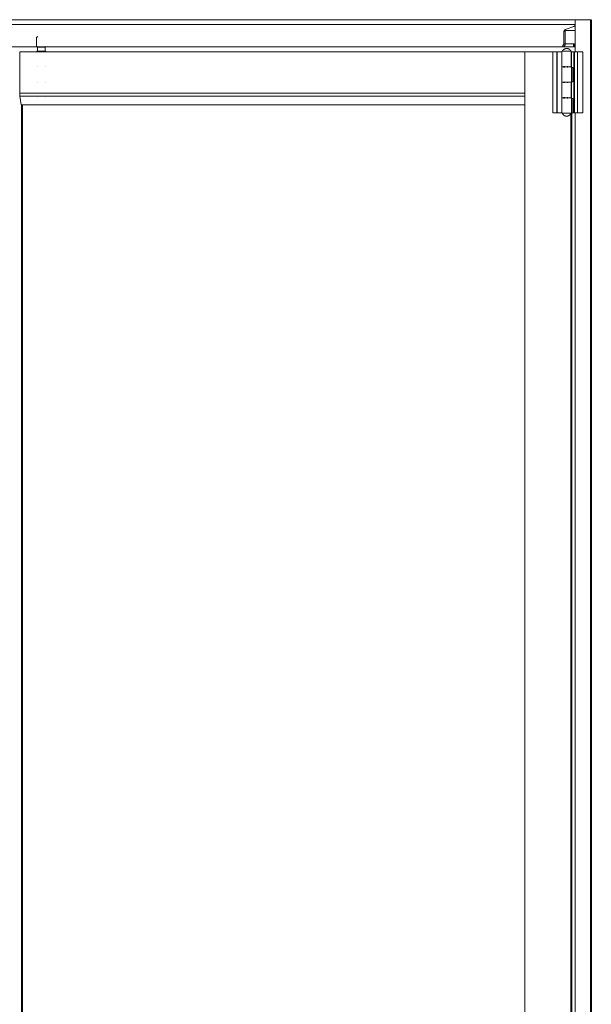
# Model space of a CAD drawing. Header units: inches. Extents: x 424 to 2043, y -237 to 445.
# Tile 928 of 965: x 994.705 to 995.628, y 223.363 to 224.95. Entities that reach past the tile are written whole.
import ezdxf

# ---------------------------------------------------------------- set-up
doc = ezdxf.new("R2010")
doc.units = ezdxf.units.IN
doc.header["$MEASUREMENT"] = 0
doc.layers.add('A-DOOR', color=31, linetype='Continuous', lineweight=9)
doc.layers.add('A-WALL', color=113, linetype='Continuous', lineweight=9)

# ---------------------------------------------------------------- blocks, each defined once
blk = doc.blocks.new('5-panel_Bi-fold_external_door_10806 - Type 1-V65-Section 2')
at = {"layer": 'A-DOOR'}
for p, q in [((41.5325, 8.4), (38.7507, 8.4)), ((41.5325, 8.4), (41.5325, 8.392)), ((41.5325, 8.4), (41.5574, 8.4)), ((41.5325, 8.4), (41.5325, 8.348)), ((41.5574, 8.4), (41.5587, 8.4)), ((41.5574, 8.4), (41.5574, 5.6)), ((41.5325, 8.392), (38.7507, 8.392)), ((41.5167, 8.3825), (41.5152, 8.3825)), ((41.5167, 8.3612), (41.5167, 8.3825)), ((41.5167, 8.3825), (41.5325, 8.3825)), ((41.5307, 8.3891), (41.5179, 8.3849)), ((41.5325, 8.3825), (41.5325, 8.359)), ((40.6653, 8.373), (40.6633, 8.371)), ((40.6633, 8.371), (40.6633, 8.3572)), ((41.5143, 8.3791), (41.5143, 8.3612)), ((38.7319, 8.356), (41.5137, 8.356)), ((40.6633, 8.3572), (40.665, 8.3555)), ((40.665, 8.3555), (40.665, 8.349)), ((40.6764, 8.3555), (40.6661, 8.3555)), ((40.677, 8.3555), (40.6784, 8.3569)), ((40.677, 8.349), (40.677, 8.3555)), ((41.5138, 8.3597), (41.5128, 8.3586)), ((41.5298, 8.356), (41.5137, 8.356)), ((41.5298, 8.3609), (41.5142, 8.3609)), ((41.5146, 8.3564), (41.5155, 8.3576)), ((41.5308, 8.3609), (41.5298, 8.3609)), ((41.5298, 8.3609), (41.5298, 8.356)), ((41.5325, 8.359), (41.5298, 8.359)), ((41.5316, 8.358), (41.5298, 8.358)), ((41.5298, 8.356), (41.5325, 8.356)), ((41.5308, 8.359), (41.5308, 8.3609)), ((41.5325, 8.359), (41.5308, 8.359)), ((40.636, 8.2816), (40.636, 8.348)), ((40.636, 8.348), (41.4512, 8.348)), ((40.6661, 8.349), (40.6656, 8.349)), ((40.676, 8.349), (40.6661, 8.349)), ((41.4512, 8.348), (41.4968, 8.348)), ((41.4512, 5.6), (41.4512, 8.348)), ((41.4968, 8.348), (41.4968, 8.25)), ((41.4968, 8.348), (41.4968, 8.348)), ((41.4968, 8.348), (41.5024, 8.348)), ((41.5024, 8.348), (41.5032, 8.348)), ((41.5032, 8.348), (41.5035, 8.348)), ((41.5032, 8.25), (41.5032, 8.348)), ((41.5035, 8.348), (41.5117, 8.348)), ((41.5035, 8.25), (41.5035, 8.348)), ((41.511, 8.348), (41.511, 8.325)), ((41.5126, 8.349), (41.5132, 8.349)), ((41.5132, 8.349), (41.5253, 8.349)), ((41.5264, 8.348), (41.5304, 8.348)), ((41.5264, 8.323), (41.5264, 8.348)), ((41.527, 8.325), (41.527, 8.348)), ((41.5304, 8.348), (41.5317, 8.348)), ((41.5304, 8.25), (41.5304, 8.348)), ((41.5317, 8.348), (41.5366, 8.348)), ((41.5317, 8.25), (41.5317, 8.348)), ((41.5366, 8.348), (41.5371, 8.348)), ((41.5366, 8.25), (41.5366, 8.348)), ((41.5371, 8.348), (41.5446, 8.348)), ((41.5446, 8.348), (41.545, 8.348)), ((41.545, 8.25), (41.545, 8.348)), ((40.664, 8.324), (40.664, 8.324)), ((40.678, 8.324), (40.678, 8.324)), ((41.511, 8.323), (41.511, 8.3)), ((41.5247, 8.324), (41.5132, 8.324)), ((41.5132, 8.324), (41.5247, 8.324)), ((41.5142, 8.323), (41.5142, 8.325)), ((41.5155, 8.323), (41.5155, 8.325)), ((41.5201, 8.323), (41.5201, 8.325)), ((41.5264, 8.323), (41.5268, 8.323)), ((41.5269, 8.323), (41.529, 8.323)), ((41.5269, 8.323), (41.5269, 8.3)), ((41.527, 8.3), (41.527, 8.323)), ((41.529, 8.3), (41.529, 8.323)), ((40.664, 8.299), (40.664, 8.299)), ((40.678, 8.299), (40.678, 8.299)), ((41.511, 8.298), (41.511, 8.275)), ((41.5247, 8.299), (41.5132, 8.299)), ((41.5132, 8.299), (41.5247, 8.299)), ((41.5142, 8.298), (41.5142, 8.3)), ((41.5155, 8.298), (41.5155, 8.3)), ((41.5201, 8.298), (41.5201, 8.3)), ((41.5268, 8.3), (41.5264, 8.3)), ((41.5264, 8.273), (41.5264, 8.3)), ((41.529, 8.3), (41.5269, 8.3)), ((41.527, 8.275), (41.527, 8.298)), ((40.6361, 8.2766), (40.636, 8.2816)), ((40.636, 8.2816), (41.4512, 8.2816)), ((40.6386, 8.2627), (40.6361, 8.2766)), ((40.6361, 8.2766), (41.4512, 8.2766)), ((40.664, 8.274), (40.664, 8.274)), ((40.678, 8.274), (40.678, 8.274)), ((41.511, 8.273), (41.511, 8.25)), ((41.5247, 8.274), (41.5132, 8.274)), ((41.5132, 8.274), (41.5247, 8.274)), ((41.5142, 8.273), (41.5142, 8.275)), ((41.5155, 8.273), (41.5155, 8.275)), ((41.5201, 8.273), (41.5201, 8.275)), ((41.5264, 8.273), (41.5268, 8.273)), ((41.5269, 8.273), (41.529, 8.273)), ((41.5269, 8.25), (41.5269, 8.273)), ((41.527, 8.25), (41.527, 8.273)), ((41.529, 8.273), (41.529, 8.25)), ((40.6386, 8.2627), (41.4512, 8.2627)), ((40.6387, 8.2627), (40.6387, 5.7018)), ((40.6405, 8.2627), (40.6405, 5.7018)), ((41.5024, 8.25), (41.4968, 8.25)), ((41.4968, 8.25), (41.4968, 8.25)), ((41.5032, 8.25), (41.5024, 8.25)), ((41.5035, 8.25), (41.5032, 8.25)), ((41.5117, 8.25), (41.5035, 8.25)), ((41.5132, 8.249), (41.5126, 8.249)), ((41.5253, 8.249), (41.5132, 8.249)), ((41.5259, 5.685), (41.5259, 8.25)), ((41.5268, 8.25), (41.5264, 8.25)), ((41.529, 8.25), (41.5269, 8.25)), ((41.5273, 8.25), (41.5273, 5.685)), ((41.5304, 8.25), (41.529, 8.25)), ((41.5317, 8.25), (41.5304, 8.25)), ((41.5366, 8.25), (41.5317, 8.25)), ((41.5325, 8.25), (41.5325, 5.685)), ((41.5371, 8.25), (41.5366, 8.25)), ((41.5446, 8.25), (41.5371, 8.25)), ((41.545, 8.25), (41.5446, 8.25))]:
    blk.add_line(p, q, dxfattribs=at)
at = {"layer": 'A-DOOR', "flags": 128}
for points in [[(41.512, 8.349), (41.5121, 8.3493), (41.5122, 8.3495), (41.5124, 8.3498), (41.5126, 8.3501), (41.5127, 8.3503), (41.5129, 8.3506), (41.5131, 8.3508), (41.5133, 8.351), (41.5135, 8.3513), (41.5138, 8.3515), (41.514, 8.3517), (41.5142, 8.3519), (41.5145, 8.3521), (41.5147, 8.3522), (41.515, 8.3524), (41.5153, 8.3525), (41.5155, 8.3527), (41.5158, 8.3528), (41.5161, 8.3529), (41.5164, 8.3531), (41.5167, 8.3532), (41.517, 8.3532), (41.5173, 8.3533), (41.5176, 8.3534), (41.5179, 8.3534), (41.5182, 8.3535), (41.5185, 8.3535), (41.5188, 8.3535), (41.519, 8.3535)], [(41.519, 8.3535), (41.5193, 8.3535), (41.5196, 8.3535), (41.5199, 8.3534), (41.5202, 8.3534), (41.5205, 8.3533), (41.5208, 8.3533), (41.5211, 8.3532), (41.5214, 8.3531), (41.5217, 8.353), (41.522, 8.3529), (41.5222, 8.3528), (41.5225, 8.3526), (41.5228, 8.3525), (41.5231, 8.3523), (41.5233, 8.3522), (41.5236, 8.352), (41.5238, 8.3518), (41.524, 8.3516), (41.5243, 8.3514), (41.5245, 8.3512), (41.5247, 8.3509), (41.5249, 8.3507), (41.5251, 8.3505), (41.5253, 8.3502), (41.5254, 8.35), (41.5256, 8.3497), (41.5258, 8.3494), (41.5259, 8.3492), (41.526, 8.349)], [(40.663, 8.348), (40.663, 8.348), (40.663, 8.3481), (40.663, 8.3481), (40.663, 8.3482), (40.663, 8.3482), (40.663, 8.3482), (40.663, 8.3483), (40.6631, 8.3483), (40.6631, 8.3484), (40.6631, 8.3484), (40.6631, 8.3484), (40.6631, 8.3485), (40.6631, 8.3485), (40.6632, 8.3485), (40.6632, 8.3486), (40.6632, 8.3486), (40.6632, 8.3486), (40.6633, 8.3487), (40.6633, 8.3487), (40.6633, 8.3487), (40.6633, 8.3487), (40.6634, 8.3488), (40.6634, 8.3488), (40.6634, 8.3488), (40.6635, 8.3488), (40.6635, 8.3489), (40.6635, 8.3489), (40.6636, 8.3489), (40.6636, 8.3489), (40.6636, 8.3489), (40.6637, 8.3489), (40.6637, 8.349), (40.6638, 8.349), (40.6638, 8.349), (40.6638, 8.349), (40.6639, 8.349), (40.6639, 8.349), (40.664, 8.349), (40.664, 8.349), (40.664, 8.349)], [(40.6652, 8.349), (40.6651, 8.349), (40.6649, 8.349), (40.6648, 8.349), (40.6647, 8.349), (40.6646, 8.349), (40.6645, 8.349), (40.6644, 8.349), (40.6643, 8.349), (40.6642, 8.349), (40.6642, 8.349), (40.6641, 8.349), (40.6641, 8.349), (40.664, 8.349), (40.664, 8.349), (40.664, 8.349)], [(40.664, 8.349), (40.664, 8.349), (40.664, 8.349), (40.6641, 8.349), (40.6641, 8.349), (40.6642, 8.349), (40.6642, 8.349), (40.6643, 8.349), (40.6644, 8.349), (40.6645, 8.349), (40.6646, 8.349), (40.6647, 8.349), (40.6648, 8.349), (40.6649, 8.349), (40.6651, 8.349), (40.6652, 8.349), (40.6654, 8.349), (40.6656, 8.349), (40.6657, 8.349), (40.6659, 8.349)], [(40.678, 8.349), (40.678, 8.349), (40.678, 8.349), (40.678, 8.349), (40.6779, 8.349), (40.6779, 8.349), (40.6778, 8.349), (40.6777, 8.349), (40.6777, 8.349), (40.6776, 8.349), (40.6775, 8.349), (40.6773, 8.349), (40.6772, 8.349), (40.6771, 8.349), (40.6769, 8.349), (40.6768, 8.349), (40.6766, 8.349), (40.6765, 8.349), (40.6763, 8.349), (40.6761, 8.349), (40.6759, 8.349), (40.6757, 8.349), (40.6755, 8.349), (40.6753, 8.349), (40.675, 8.349), (40.6748, 8.349), (40.6746, 8.349), (40.6743, 8.349), (40.6741, 8.349), (40.6738, 8.349), (40.6735, 8.349), (40.6733, 8.349), (40.673, 8.349), (40.6727, 8.349), (40.6725, 8.349), (40.6722, 8.349), (40.6719, 8.349), (40.6716, 8.349), (40.6714, 8.349), (40.6711, 8.349), (40.6708, 8.349), (40.6705, 8.349), (40.6702, 8.349), (40.67, 8.349), (40.6697, 8.349), (40.6694, 8.349), (40.6691, 8.349), (40.6689, 8.349), (40.6686, 8.349), (40.6684, 8.349), (40.6681, 8.349), (40.6678, 8.349), (40.6676, 8.349), (40.6674, 8.349), (40.6671, 8.349), (40.6669, 8.349), (40.6667, 8.349), (40.6665, 8.349), (40.6662, 8.349), (40.666, 8.349), (40.6658, 8.349), (40.6657, 8.349), (40.6655, 8.349), (40.6653, 8.349), (40.6652, 8.349)], [(40.6762, 8.349), (40.6764, 8.349), (40.6765, 8.349), (40.6767, 8.349), (40.6768, 8.349)], [(40.6768, 8.349), (40.6769, 8.349), (40.6771, 8.349), (40.6772, 8.349), (40.6773, 8.349), (40.6775, 8.349), (40.6776, 8.349), (40.6777, 8.349), (40.6777, 8.349), (40.6778, 8.349), (40.6779, 8.349), (40.6779, 8.349), (40.678, 8.349), (40.678, 8.349), (40.678, 8.349), (40.678, 8.349)], [(40.678, 8.349), (40.6781, 8.349), (40.6781, 8.349), (40.6781, 8.349), (40.6782, 8.349), (40.6782, 8.349), (40.6782, 8.349), (40.6783, 8.349), (40.6783, 8.3489), (40.6784, 8.3489), (40.6784, 8.3489), (40.6784, 8.3489), (40.6785, 8.3489), (40.6785, 8.3489), (40.6785, 8.3488), (40.6786, 8.3488), (40.6786, 8.3488), (40.6786, 8.3488), (40.6787, 8.3488), (40.6787, 8.3487), (40.6787, 8.3487), (40.6788, 8.3487), (40.6788, 8.3486), (40.6788, 8.3486), (40.6788, 8.3486), (40.6789, 8.3485), (40.6789, 8.3485), (40.6789, 8.3485), (40.6789, 8.3484), (40.6789, 8.3484), (40.6789, 8.3484), (40.679, 8.3483), (40.679, 8.3483), (40.679, 8.3482), (40.679, 8.3482), (40.679, 8.3482), (40.679, 8.3481), (40.679, 8.3481), (40.679, 8.3481)], [(41.511, 8.348), (41.511, 8.348), (41.511, 8.3481), (41.511, 8.3481), (41.511, 8.3482), (41.511, 8.3482), (41.511, 8.3482), (41.511, 8.3483), (41.511, 8.3483), (41.511, 8.3484), (41.511, 8.3484), (41.5111, 8.3484), (41.5111, 8.3485), (41.5111, 8.3485), (41.5111, 8.3485), (41.5111, 8.3486), (41.5112, 8.3486), (41.5112, 8.3486), (41.5112, 8.3487), (41.5112, 8.3487), (41.5113, 8.3487), (41.5113, 8.3487), (41.5113, 8.3488), (41.5114, 8.3488), (41.5114, 8.3488), (41.5114, 8.3488), (41.5115, 8.3489), (41.5115, 8.3489), (41.5115, 8.3489), (41.5116, 8.3489), (41.5116, 8.3489), (41.5116, 8.3489), (41.5117, 8.349), (41.5117, 8.349), (41.5118, 8.349), (41.5118, 8.349), (41.5118, 8.349), (41.5119, 8.349), (41.5119, 8.349), (41.512, 8.349), (41.512, 8.349)], [(41.5132, 8.349), (41.513, 8.349), (41.5129, 8.349), (41.5128, 8.349), (41.5126, 8.349), (41.5125, 8.349), (41.5124, 8.349), (41.5123, 8.349), (41.5122, 8.349), (41.5122, 8.349), (41.5121, 8.349), (41.5121, 8.349), (41.512, 8.349), (41.512, 8.349), (41.512, 8.349), (41.512, 8.349)], [(41.512, 8.349), (41.512, 8.349), (41.512, 8.349), (41.512, 8.349), (41.5121, 8.349), (41.5121, 8.349), (41.5122, 8.349), (41.5122, 8.349), (41.5123, 8.349), (41.5124, 8.349), (41.5125, 8.349), (41.5126, 8.349), (41.5128, 8.349), (41.5129, 8.349), (41.513, 8.349), (41.5132, 8.349), (41.5134, 8.349)], [(41.526, 8.349), (41.526, 8.349), (41.5259, 8.349), (41.5259, 8.349), (41.5259, 8.349), (41.5258, 8.349), (41.5258, 8.349), (41.5257, 8.349), (41.5256, 8.349), (41.5255, 8.349), (41.5254, 8.349), (41.5253, 8.349), (41.5252, 8.349), (41.525, 8.349), (41.5249, 8.349), (41.5247, 8.349), (41.5246, 8.349), (41.5244, 8.349), (41.5242, 8.349), (41.524, 8.349), (41.5238, 8.349), (41.5236, 8.349), (41.5234, 8.349), (41.5232, 8.349), (41.523, 8.349), (41.5227, 8.349), (41.5225, 8.349), (41.5223, 8.349), (41.522, 8.349), (41.5218, 8.349), (41.5215, 8.349), (41.5212, 8.349), (41.521, 8.349), (41.5207, 8.349), (41.5204, 8.349), (41.5202, 8.349), (41.5199, 8.349), (41.5196, 8.349), (41.5193, 8.349), (41.519, 8.349), (41.5188, 8.349), (41.5185, 8.349), (41.5182, 8.349), (41.5179, 8.349), (41.5176, 8.349), (41.5174, 8.349), (41.5171, 8.349), (41.5168, 8.349), (41.5166, 8.349), (41.5163, 8.349), (41.5161, 8.349), (41.5158, 8.349), (41.5156, 8.349), (41.5153, 8.349), (41.5151, 8.349), (41.5148, 8.349), (41.5146, 8.349), (41.5144, 8.349), (41.5142, 8.349), (41.514, 8.349), (41.5138, 8.349), (41.5136, 8.349), (41.5134, 8.349), (41.5133, 8.349), (41.5132, 8.349)], [(41.5243, 8.349), (41.5245, 8.349), (41.5247, 8.349), (41.5247, 8.349)], [(41.5247, 8.349), (41.5249, 8.349), (41.525, 8.349), (41.5252, 8.349), (41.5253, 8.349), (41.5254, 8.349), (41.5255, 8.349), (41.5256, 8.349), (41.5257, 8.349), (41.5258, 8.349), (41.5258, 8.349), (41.5259, 8.349), (41.5259, 8.349), (41.5259, 8.349), (41.526, 8.349), (41.526, 8.349)], [(41.526, 8.349), (41.526, 8.349), (41.526, 8.349), (41.5261, 8.349), (41.5261, 8.349), (41.5262, 8.349), (41.5262, 8.349), (41.5262, 8.349), (41.5263, 8.3489), (41.5263, 8.3489), (41.5264, 8.3489), (41.5264, 8.3489), (41.5264, 8.3489), (41.5265, 8.3489), (41.5265, 8.3488), (41.5265, 8.3488), (41.5266, 8.3488), (41.5266, 8.3488), (41.5266, 8.3488), (41.5267, 8.3487), (41.5267, 8.3487), (41.5267, 8.3487), (41.5267, 8.3486), (41.5268, 8.3486), (41.5268, 8.3486), (41.5268, 8.3485), (41.5268, 8.3485), (41.5268, 8.3485), (41.5269, 8.3484), (41.5269, 8.3484), (41.5269, 8.3484), (41.5269, 8.3483), (41.5269, 8.3483), (41.5269, 8.3482), (41.5269, 8.3482), (41.527, 8.3482), (41.527, 8.3481), (41.527, 8.3481), (41.527, 8.3481), (41.527, 8.348), (41.527, 8.348)], [(41.512, 8.324), (41.5119, 8.324), (41.5119, 8.324), (41.5118, 8.324), (41.5118, 8.324), (41.5118, 8.324), (41.5117, 8.324), (41.5117, 8.324), (41.5117, 8.3241), (41.5116, 8.3241), (41.5116, 8.3241), (41.5115, 8.3241), (41.5115, 8.3241), (41.5115, 8.3241), (41.5114, 8.3242), (41.5114, 8.3242), (41.5114, 8.3242), (41.5113, 8.3242), (41.5113, 8.3242), (41.5113, 8.3243), (41.5112, 8.3243), (41.5112, 8.3243), (41.5112, 8.3244), (41.5112, 8.3244), (41.5111, 8.3244), (41.5111, 8.3245), (41.5111, 8.3245), (41.5111, 8.3245), (41.5111, 8.3246), (41.511, 8.3246), (41.511, 8.3246), (41.511, 8.3247), (41.511, 8.3247), (41.511, 8.3248), (41.511, 8.3248), (41.511, 8.3248), (41.511, 8.3249), (41.511, 8.3249), (41.511, 8.3249), (41.511, 8.325), (41.511, 8.325)], [(41.511, 8.323), (41.511, 8.323), (41.511, 8.3231), (41.511, 8.3231), (41.511, 8.3232), (41.511, 8.3232), (41.511, 8.3232), (41.511, 8.3233), (41.511, 8.3233), (41.511, 8.3234), (41.511, 8.3234), (41.5111, 8.3234), (41.5111, 8.3235), (41.5111, 8.3235), (41.5111, 8.3235), (41.5111, 8.3236), (41.5112, 8.3236), (41.5112, 8.3236), (41.5112, 8.3237), (41.5112, 8.3237), (41.5113, 8.3237), (41.5113, 8.3237), (41.5113, 8.3238), (41.5114, 8.3238), (41.5114, 8.3238), (41.5114, 8.3238), (41.5115, 8.3239), (41.5115, 8.3239), (41.5115, 8.3239), (41.5116, 8.3239), (41.5116, 8.3239), (41.5116, 8.3239), (41.5117, 8.324), (41.5117, 8.324), (41.5118, 8.324), (41.5118, 8.324), (41.5118, 8.324), (41.5119, 8.324), (41.5119, 8.324), (41.512, 8.324), (41.512, 8.324)], [(41.5132, 8.324), (41.513, 8.324), (41.5129, 8.324), (41.5128, 8.324), (41.5126, 8.324), (41.5125, 8.324), (41.5124, 8.324), (41.5123, 8.324), (41.5122, 8.324), (41.5122, 8.324), (41.5121, 8.324), (41.5121, 8.324), (41.512, 8.324), (41.512, 8.324), (41.512, 8.324), (41.512, 8.324)], [(41.512, 8.324), (41.512, 8.324), (41.512, 8.324), (41.512, 8.324), (41.5121, 8.324), (41.5121, 8.324), (41.5122, 8.324), (41.5122, 8.324), (41.5123, 8.324), (41.5124, 8.324), (41.5125, 8.324), (41.5126, 8.324), (41.5128, 8.324), (41.5129, 8.324), (41.513, 8.324), (41.5132, 8.324), (41.5134, 8.324), (41.5135, 8.324), (41.5137, 8.324), (41.5139, 8.324), (41.5141, 8.324), (41.5143, 8.324), (41.5145, 8.324), (41.5147, 8.324), (41.515, 8.324), (41.5152, 8.324), (41.5154, 8.324), (41.5157, 8.324), (41.5159, 8.324), (41.5162, 8.324), (41.5164, 8.324), (41.5167, 8.324), (41.517, 8.324), (41.5172, 8.324), (41.5175, 8.324), (41.5178, 8.324), (41.5181, 8.324), (41.5183, 8.324), (41.5186, 8.324), (41.5189, 8.324), (41.5192, 8.324), (41.5194, 8.324), (41.5197, 8.324), (41.52, 8.324), (41.5203, 8.324), (41.5206, 8.324), (41.5208, 8.324), (41.5211, 8.324), (41.5214, 8.324), (41.5216, 8.324), (41.5219, 8.324), (41.5221, 8.324), (41.5224, 8.324), (41.5226, 8.324), (41.5229, 8.324), (41.5231, 8.324), (41.5233, 8.324), (41.5235, 8.324), (41.5237, 8.324), (41.5239, 8.324), (41.5241, 8.324), (41.5243, 8.324), (41.5245, 8.324), (41.5247, 8.324), (41.5247, 8.324)], [(41.5247, 8.324), (41.5246, 8.324), (41.5244, 8.324), (41.5242, 8.324), (41.524, 8.324), (41.5238, 8.324), (41.5236, 8.324), (41.5234, 8.324), (41.5232, 8.324), (41.523, 8.324), (41.5227, 8.324), (41.5225, 8.324), (41.5223, 8.324), (41.522, 8.324), (41.5217, 8.324), (41.5215, 8.324), (41.5212, 8.324), (41.521, 8.324), (41.5207, 8.324), (41.5204, 8.324), (41.5201, 8.324), (41.5199, 8.324), (41.5196, 8.324), (41.5193, 8.324), (41.519, 8.324), (41.5187, 8.324), (41.5185, 8.324), (41.5182, 8.324), (41.5179, 8.324), (41.5176, 8.324), (41.5174, 8.324), (41.5171, 8.324), (41.5168, 8.324), (41.5166, 8.324), (41.5163, 8.324), (41.516, 8.324), (41.5158, 8.324), (41.5155, 8.324), (41.5153, 8.324), (41.5151, 8.324), (41.5148, 8.324), (41.5146, 8.324), (41.5144, 8.324), (41.5142, 8.324), (41.514, 8.324), (41.5138, 8.324), (41.5136, 8.324), (41.5134, 8.324), (41.5133, 8.324), (41.5131, 8.324), (41.513, 8.324), (41.5128, 8.324), (41.5127, 8.324), (41.5126, 8.324), (41.5125, 8.324), (41.5124, 8.324), (41.5123, 8.324), (41.5122, 8.324), (41.5121, 8.324), (41.5121, 8.324), (41.512, 8.324), (41.512, 8.324), (41.512, 8.324), (41.512, 8.324)], [(41.512, 8.324), (41.512, 8.324), (41.512, 8.324), (41.512, 8.324), (41.5121, 8.324), (41.5121, 8.324), (41.5122, 8.324), (41.5122, 8.324), (41.5123, 8.324), (41.5124, 8.324), (41.5125, 8.324), (41.5126, 8.324), (41.5128, 8.324), (41.5129, 8.324), (41.513, 8.324), (41.5132, 8.324), (41.5132, 8.324)], [(41.526, 8.324), (41.526, 8.324), (41.5259, 8.324), (41.5259, 8.324), (41.5259, 8.324), (41.5258, 8.324), (41.5258, 8.324), (41.5257, 8.324), (41.5256, 8.324), (41.5255, 8.324), (41.5254, 8.324), (41.5253, 8.324), (41.5252, 8.324), (41.525, 8.324), (41.5249, 8.324), (41.5247, 8.324), (41.5246, 8.324), (41.5244, 8.324), (41.5242, 8.324), (41.524, 8.324), (41.5238, 8.324), (41.5236, 8.324), (41.5234, 8.324), (41.5232, 8.324), (41.523, 8.324), (41.5227, 8.324), (41.5225, 8.324), (41.5223, 8.324), (41.522, 8.324), (41.5218, 8.324), (41.5215, 8.324), (41.5212, 8.324), (41.521, 8.324), (41.5207, 8.324), (41.5204, 8.324), (41.5202, 8.324), (41.5199, 8.324), (41.5196, 8.324), (41.5193, 8.324), (41.519, 8.324), (41.5188, 8.324), (41.5185, 8.324), (41.5182, 8.324), (41.5179, 8.324), (41.5176, 8.324), (41.5174, 8.324), (41.5171, 8.324), (41.5168, 8.324), (41.5166, 8.324), (41.5163, 8.324), (41.5161, 8.324), (41.5158, 8.324), (41.5156, 8.324), (41.5153, 8.324), (41.5151, 8.324), (41.5148, 8.324), (41.5146, 8.324), (41.5144, 8.324), (41.5142, 8.324), (41.514, 8.324), (41.5138, 8.324), (41.5136, 8.324), (41.5134, 8.324), (41.5133, 8.324), (41.5132, 8.324)], [(41.5132, 8.324), (41.5134, 8.324), (41.5135, 8.324), (41.5137, 8.324), (41.5139, 8.324), (41.5141, 8.324), (41.5143, 8.324), (41.5145, 8.324), (41.5147, 8.324), (41.515, 8.324), (41.5152, 8.324), (41.5154, 8.324), (41.5157, 8.324), (41.5159, 8.324), (41.5162, 8.324), (41.5164, 8.324), (41.5167, 8.324), (41.517, 8.324), (41.5172, 8.324), (41.5175, 8.324), (41.5178, 8.324), (41.5181, 8.324), (41.5183, 8.324), (41.5186, 8.324), (41.5189, 8.324), (41.5192, 8.324), (41.5195, 8.324), (41.5197, 8.324), (41.52, 8.324), (41.5203, 8.324), (41.5206, 8.324), (41.5208, 8.324), (41.5211, 8.324), (41.5214, 8.324), (41.5216, 8.324), (41.5219, 8.324), (41.5221, 8.324), (41.5224, 8.324), (41.5226, 8.324), (41.5229, 8.324), (41.5231, 8.324), (41.5233, 8.324), (41.5235, 8.324), (41.5237, 8.324), (41.5239, 8.324), (41.5241, 8.324), (41.5243, 8.324), (41.5245, 8.324), (41.5247, 8.324), (41.5248, 8.324), (41.525, 8.324), (41.5251, 8.324), (41.5252, 8.324), (41.5254, 8.324), (41.5255, 8.324), (41.5256, 8.324), (41.5257, 8.324), (41.5257, 8.324), (41.5258, 8.324), (41.5259, 8.324), (41.5259, 8.324), (41.5259, 8.324), (41.526, 8.324), (41.526, 8.324)], [(41.5247, 8.324), (41.5249, 8.324), (41.525, 8.324), (41.5252, 8.324), (41.5253, 8.324), (41.5254, 8.324), (41.5255, 8.324), (41.5256, 8.324), (41.5257, 8.324), (41.5258, 8.324), (41.5258, 8.324), (41.5259, 8.324), (41.5259, 8.324), (41.5259, 8.324), (41.526, 8.324), (41.526, 8.324)], [(41.526, 8.324), (41.526, 8.324), (41.5259, 8.324), (41.5259, 8.324), (41.5259, 8.324), (41.5258, 8.324), (41.5258, 8.324), (41.5257, 8.324), (41.5256, 8.324), (41.5255, 8.324), (41.5254, 8.324), (41.5253, 8.324), (41.5252, 8.324), (41.525, 8.324), (41.5249, 8.324), (41.5247, 8.324), (41.5247, 8.324)], [(41.527, 8.325), (41.527, 8.325), (41.527, 8.3249), (41.527, 8.3249), (41.527, 8.3248), (41.5269, 8.3248), (41.5269, 8.3248), (41.5269, 8.3247), (41.5269, 8.3247), (41.5269, 8.3246), (41.5269, 8.3246), (41.5269, 8.3246), (41.5269, 8.3245), (41.5268, 8.3245), (41.5268, 8.3245), (41.5268, 8.3244), (41.5268, 8.3244), (41.5267, 8.3244), (41.5267, 8.3243), (41.5267, 8.3243), (41.5267, 8.3243), (41.5266, 8.3243), (41.5266, 8.3242), (41.5266, 8.3242), (41.5265, 8.3242), (41.5265, 8.3242), (41.5265, 8.3241), (41.5264, 8.3241), (41.5264, 8.3241), (41.5264, 8.3241), (41.5263, 8.3241), (41.5263, 8.3241), (41.5263, 8.324), (41.5262, 8.324), (41.5262, 8.324), (41.5261, 8.324), (41.5261, 8.324), (41.5261, 8.324), (41.526, 8.324), (41.526, 8.324), (41.526, 8.324)], [(41.526, 8.324), (41.526, 8.324), (41.526, 8.324), (41.5261, 8.324), (41.5261, 8.324), (41.5262, 8.324), (41.5262, 8.324), (41.5262, 8.324), (41.5263, 8.3239), (41.5263, 8.3239), (41.5264, 8.3239), (41.5264, 8.3239), (41.5264, 8.3239), (41.5265, 8.3239), (41.5265, 8.3238), (41.5265, 8.3238), (41.5266, 8.3238), (41.5266, 8.3238), (41.5266, 8.3238), (41.5267, 8.3237), (41.5267, 8.3237), (41.5267, 8.3237), (41.5267, 8.3236), (41.5268, 8.3236), (41.5268, 8.3236), (41.5268, 8.3235), (41.5268, 8.3235), (41.5268, 8.3235), (41.5269, 8.3234), (41.5269, 8.3234), (41.5269, 8.3234), (41.5269, 8.3233), (41.5269, 8.3233), (41.5269, 8.3232), (41.5269, 8.3232), (41.527, 8.3232), (41.527, 8.3231), (41.527, 8.3231), (41.527, 8.3231), (41.527, 8.323), (41.527, 8.323)], [(41.512, 8.299), (41.5119, 8.299), (41.5119, 8.299), (41.5118, 8.299), (41.5118, 8.299), (41.5118, 8.299), (41.5117, 8.299), (41.5117, 8.299), (41.5117, 8.2991), (41.5116, 8.2991), (41.5116, 8.2991), (41.5115, 8.2991), (41.5115, 8.2991), (41.5115, 8.2991), (41.5114, 8.2992), (41.5114, 8.2992), (41.5114, 8.2992), (41.5113, 8.2992), (41.5113, 8.2992), (41.5113, 8.2993), (41.5112, 8.2993), (41.5112, 8.2993), (41.5112, 8.2994), (41.5112, 8.2994), (41.5111, 8.2994), (41.5111, 8.2995), (41.5111, 8.2995), (41.5111, 8.2995), (41.5111, 8.2996), (41.511, 8.2996), (41.511, 8.2996), (41.511, 8.2997), (41.511, 8.2997), (41.511, 8.2998), (41.511, 8.2998), (41.511, 8.2998), (41.511, 8.2999), (41.511, 8.2999), (41.511, 8.2999), (41.511, 8.3), (41.511, 8.3)], [(41.511, 8.298), (41.511, 8.298), (41.511, 8.2981), (41.511, 8.2981), (41.511, 8.2982), (41.511, 8.2982), (41.511, 8.2982), (41.511, 8.2983), (41.511, 8.2983), (41.511, 8.2984), (41.511, 8.2984), (41.5111, 8.2984), (41.5111, 8.2985), (41.5111, 8.2985), (41.5111, 8.2985), (41.5111, 8.2986), (41.5112, 8.2986), (41.5112, 8.2986), (41.5112, 8.2987), (41.5112, 8.2987), (41.5113, 8.2987), (41.5113, 8.2987), (41.5113, 8.2988), (41.5114, 8.2988), (41.5114, 8.2988), (41.5114, 8.2988), (41.5115, 8.2989), (41.5115, 8.2989), (41.5115, 8.2989), (41.5116, 8.2989), (41.5116, 8.2989), (41.5116, 8.2989), (41.5117, 8.299), (41.5117, 8.299), (41.5118, 8.299), (41.5118, 8.299), (41.5118, 8.299), (41.5119, 8.299), (41.5119, 8.299), (41.512, 8.299), (41.512, 8.299)], [(41.5132, 8.299), (41.513, 8.299), (41.5129, 8.299), (41.5128, 8.299), (41.5126, 8.299), (41.5125, 8.299), (41.5124, 8.299), (41.5123, 8.299), (41.5122, 8.299), (41.5122, 8.299), (41.5121, 8.299), (41.5121, 8.299), (41.512, 8.299), (41.512, 8.299), (41.512, 8.299), (41.512, 8.299)], [(41.512, 8.299), (41.512, 8.299), (41.512, 8.299), (41.512, 8.299), (41.5121, 8.299), (41.5121, 8.299), (41.5122, 8.299), (41.5122, 8.299), (41.5123, 8.299), (41.5124, 8.299), (41.5125, 8.299), (41.5126, 8.299), (41.5128, 8.299), (41.5129, 8.299), (41.513, 8.299), (41.5132, 8.299), (41.5134, 8.299), (41.5135, 8.299), (41.5137, 8.299), (41.5139, 8.299), (41.5141, 8.299), (41.5143, 8.299), (41.5145, 8.299), (41.5147, 8.299), (41.515, 8.299), (41.5152, 8.299), (41.5154, 8.299), (41.5157, 8.299), (41.5159, 8.299), (41.5162, 8.299), (41.5164, 8.299), (41.5167, 8.299), (41.517, 8.299), (41.5172, 8.299), (41.5175, 8.299), (41.5178, 8.299), (41.5181, 8.299), (41.5183, 8.299), (41.5186, 8.299), (41.5189, 8.299), (41.5192, 8.299), (41.5194, 8.299), (41.5197, 8.299), (41.52, 8.299), (41.5203, 8.299), (41.5206, 8.299), (41.5208, 8.299), (41.5211, 8.299), (41.5214, 8.299), (41.5216, 8.299), (41.5219, 8.299), (41.5221, 8.299), (41.5224, 8.299), (41.5226, 8.299), (41.5229, 8.299), (41.5231, 8.299), (41.5233, 8.299), (41.5235, 8.299), (41.5237, 8.299), (41.5239, 8.299), (41.5241, 8.299), (41.5243, 8.299), (41.5245, 8.299), (41.5247, 8.299), (41.5247, 8.299)], [(41.5247, 8.299), (41.5246, 8.299), (41.5244, 8.299), (41.5242, 8.299), (41.524, 8.299), (41.5238, 8.299), (41.5236, 8.299), (41.5234, 8.299), (41.5232, 8.299), (41.523, 8.299), (41.5227, 8.299), (41.5225, 8.299), (41.5223, 8.299), (41.522, 8.299), (41.5217, 8.299), (41.5215, 8.299), (41.5212, 8.299), (41.521, 8.299), (41.5207, 8.299), (41.5204, 8.299), (41.5201, 8.299), (41.5199, 8.299), (41.5196, 8.299), (41.5193, 8.299), (41.519, 8.299), (41.5187, 8.299), (41.5185, 8.299), (41.5182, 8.299), (41.5179, 8.299), (41.5176, 8.299), (41.5174, 8.299), (41.5171, 8.299), (41.5168, 8.299), (41.5166, 8.299), (41.5163, 8.299), (41.516, 8.299), (41.5158, 8.299), (41.5155, 8.299), (41.5153, 8.299), (41.5151, 8.299), (41.5148, 8.299), (41.5146, 8.299), (41.5144, 8.299), (41.5142, 8.299), (41.514, 8.299), (41.5138, 8.299), (41.5136, 8.299), (41.5134, 8.299), (41.5133, 8.299), (41.5131, 8.299), (41.513, 8.299), (41.5128, 8.299), (41.5127, 8.299), (41.5126, 8.299), (41.5125, 8.299), (41.5124, 8.299), (41.5123, 8.299), (41.5122, 8.299), (41.5121, 8.299), (41.5121, 8.299), (41.512, 8.299), (41.512, 8.299), (41.512, 8.299), (41.512, 8.299)], [(41.512, 8.299), (41.512, 8.299), (41.512, 8.299), (41.512, 8.299), (41.5121, 8.299), (41.5121, 8.299), (41.5122, 8.299), (41.5122, 8.299), (41.5123, 8.299), (41.5124, 8.299), (41.5125, 8.299), (41.5126, 8.299), (41.5128, 8.299), (41.5129, 8.299), (41.513, 8.299), (41.5132, 8.299), (41.5132, 8.299)], [(41.526, 8.299), (41.526, 8.299), (41.5259, 8.299), (41.5259, 8.299), (41.5259, 8.299), (41.5258, 8.299), (41.5258, 8.299), (41.5257, 8.299), (41.5256, 8.299), (41.5255, 8.299), (41.5254, 8.299), (41.5253, 8.299), (41.5252, 8.299), (41.525, 8.299), (41.5249, 8.299), (41.5247, 8.299), (41.5246, 8.299), (41.5244, 8.299), (41.5242, 8.299), (41.524, 8.299), (41.5238, 8.299), (41.5236, 8.299), (41.5234, 8.299), (41.5232, 8.299), (41.523, 8.299), (41.5227, 8.299), (41.5225, 8.299), (41.5223, 8.299), (41.522, 8.299), (41.5218, 8.299), (41.5215, 8.299), (41.5212, 8.299), (41.521, 8.299), (41.5207, 8.299), (41.5204, 8.299), (41.5202, 8.299), (41.5199, 8.299), (41.5196, 8.299), (41.5193, 8.299), (41.519, 8.299), (41.5188, 8.299), (41.5185, 8.299), (41.5182, 8.299), (41.5179, 8.299), (41.5176, 8.299), (41.5174, 8.299), (41.5171, 8.299), (41.5168, 8.299), (41.5166, 8.299), (41.5163, 8.299), (41.5161, 8.299), (41.5158, 8.299), (41.5156, 8.299), (41.5153, 8.299), (41.5151, 8.299), (41.5148, 8.299), (41.5146, 8.299), (41.5144, 8.299), (41.5142, 8.299), (41.514, 8.299), (41.5138, 8.299), (41.5136, 8.299), (41.5134, 8.299), (41.5133, 8.299), (41.5132, 8.299)], [(41.5132, 8.299), (41.5134, 8.299), (41.5135, 8.299), (41.5137, 8.299), (41.5139, 8.299), (41.5141, 8.299), (41.5143, 8.299), (41.5145, 8.299), (41.5147, 8.299), (41.515, 8.299), (41.5152, 8.299), (41.5154, 8.299), (41.5157, 8.299), (41.5159, 8.299), (41.5162, 8.299), (41.5164, 8.299), (41.5167, 8.299), (41.517, 8.299), (41.5172, 8.299), (41.5175, 8.299), (41.5178, 8.299), (41.5181, 8.299), (41.5183, 8.299), (41.5186, 8.299), (41.5189, 8.299), (41.5192, 8.299), (41.5195, 8.299), (41.5197, 8.299), (41.52, 8.299), (41.5203, 8.299), (41.5206, 8.299), (41.5208, 8.299), (41.5211, 8.299), (41.5214, 8.299), (41.5216, 8.299), (41.5219, 8.299), (41.5221, 8.299), (41.5224, 8.299), (41.5226, 8.299), (41.5229, 8.299), (41.5231, 8.299), (41.5233, 8.299), (41.5235, 8.299), (41.5237, 8.299), (41.5239, 8.299), (41.5241, 8.299), (41.5243, 8.299), (41.5245, 8.299), (41.5247, 8.299), (41.5248, 8.299), (41.525, 8.299), (41.5251, 8.299), (41.5252, 8.299), (41.5254, 8.299), (41.5255, 8.299), (41.5256, 8.299), (41.5257, 8.299), (41.5257, 8.299), (41.5258, 8.299), (41.5259, 8.299), (41.5259, 8.299), (41.5259, 8.299), (41.526, 8.299), (41.526, 8.299)], [(41.5247, 8.299), (41.5249, 8.299), (41.525, 8.299), (41.5252, 8.299), (41.5253, 8.299), (41.5254, 8.299), (41.5255, 8.299), (41.5256, 8.299), (41.5257, 8.299), (41.5258, 8.299), (41.5258, 8.299), (41.5259, 8.299), (41.5259, 8.299), (41.5259, 8.299), (41.526, 8.299), (41.526, 8.299)], [(41.526, 8.299), (41.526, 8.299), (41.5259, 8.299), (41.5259, 8.299), (41.5259, 8.299), (41.5258, 8.299), (41.5258, 8.299), (41.5257, 8.299), (41.5256, 8.299), (41.5255, 8.299), (41.5254, 8.299), (41.5253, 8.299), (41.5252, 8.299), (41.525, 8.299), (41.5249, 8.299), (41.5247, 8.299), (41.5247, 8.299)], [(41.527, 8.3), (41.527, 8.3), (41.527, 8.2999), (41.527, 8.2999), (41.527, 8.2998), (41.5269, 8.2998), (41.5269, 8.2998), (41.5269, 8.2997), (41.5269, 8.2997), (41.5269, 8.2996), (41.5269, 8.2996), (41.5269, 8.2996), (41.5269, 8.2995), (41.5268, 8.2995), (41.5268, 8.2995), (41.5268, 8.2994), (41.5268, 8.2994), (41.5267, 8.2994), (41.5267, 8.2993), (41.5267, 8.2993), (41.5267, 8.2993), (41.5266, 8.2993), (41.5266, 8.2992), (41.5266, 8.2992), (41.5265, 8.2992), (41.5265, 8.2992), (41.5265, 8.2991), (41.5264, 8.2991), (41.5264, 8.2991), (41.5264, 8.2991), (41.5263, 8.2991), (41.5263, 8.2991), (41.5263, 8.299), (41.5262, 8.299), (41.5262, 8.299), (41.5261, 8.299), (41.5261, 8.299), (41.5261, 8.299), (41.526, 8.299), (41.526, 8.299), (41.526, 8.299)], [(41.526, 8.299), (41.526, 8.299), (41.526, 8.299), (41.5261, 8.299), (41.5261, 8.299), (41.5262, 8.299), (41.5262, 8.299), (41.5262, 8.299), (41.5263, 8.2989), (41.5263, 8.2989), (41.5264, 8.2989), (41.5264, 8.2989), (41.5264, 8.2989), (41.5265, 8.2989), (41.5265, 8.2988), (41.5265, 8.2988), (41.5266, 8.2988), (41.5266, 8.2988), (41.5266, 8.2988), (41.5267, 8.2987), (41.5267, 8.2987), (41.5267, 8.2987), (41.5267, 8.2986), (41.5268, 8.2986), (41.5268, 8.2986), (41.5268, 8.2985), (41.5268, 8.2985), (41.5268, 8.2985), (41.5269, 8.2984), (41.5269, 8.2984), (41.5269, 8.2984), (41.5269, 8.2983), (41.5269, 8.2983), (41.5269, 8.2982), (41.5269, 8.2982), (41.527, 8.2982), (41.527, 8.2981), (41.527, 8.2981), (41.527, 8.2981), (41.527, 8.298), (41.527, 8.298)], [(41.512, 8.274), (41.5119, 8.274), (41.5119, 8.274), (41.5118, 8.274), (41.5118, 8.274), (41.5118, 8.274), (41.5117, 8.274), (41.5117, 8.274), (41.5117, 8.2741), (41.5116, 8.2741), (41.5116, 8.2741), (41.5115, 8.2741), (41.5115, 8.2741), (41.5115, 8.2741), (41.5114, 8.2742), (41.5114, 8.2742), (41.5114, 8.2742), (41.5113, 8.2742), (41.5113, 8.2742), (41.5113, 8.2743), (41.5112, 8.2743), (41.5112, 8.2743), (41.5112, 8.2744), (41.5112, 8.2744), (41.5111, 8.2744), (41.5111, 8.2745), (41.5111, 8.2745), (41.5111, 8.2745), (41.5111, 8.2746), (41.511, 8.2746), (41.511, 8.2746), (41.511, 8.2747), (41.511, 8.2747), (41.511, 8.2748), (41.511, 8.2748), (41.511, 8.2748), (41.511, 8.2749), (41.511, 8.2749), (41.511, 8.2749), (41.511, 8.275), (41.511, 8.275)], [(41.511, 8.273), (41.511, 8.273), (41.511, 8.2731), (41.511, 8.2731), (41.511, 8.2732), (41.511, 8.2732), (41.511, 8.2732), (41.511, 8.2733), (41.511, 8.2733), (41.511, 8.2734), (41.511, 8.2734), (41.5111, 8.2734), (41.5111, 8.2735), (41.5111, 8.2735), (41.5111, 8.2735), (41.5111, 8.2736), (41.5112, 8.2736), (41.5112, 8.2736), (41.5112, 8.2737), (41.5112, 8.2737), (41.5113, 8.2737), (41.5113, 8.2737), (41.5113, 8.2738), (41.5114, 8.2738), (41.5114, 8.2738), (41.5114, 8.2738), (41.5115, 8.2739), (41.5115, 8.2739), (41.5115, 8.2739), (41.5116, 8.2739), (41.5116, 8.2739), (41.5116, 8.2739), (41.5117, 8.274), (41.5117, 8.274), (41.5118, 8.274), (41.5118, 8.274), (41.5118, 8.274), (41.5119, 8.274), (41.5119, 8.274), (41.512, 8.274), (41.512, 8.274)], [(41.5132, 8.274), (41.513, 8.274), (41.5129, 8.274), (41.5128, 8.274), (41.5126, 8.274), (41.5125, 8.274), (41.5124, 8.274), (41.5123, 8.274), (41.5122, 8.274), (41.5122, 8.274), (41.5121, 8.274), (41.5121, 8.274), (41.512, 8.274), (41.512, 8.274), (41.512, 8.274), (41.512, 8.274)], [(41.512, 8.274), (41.512, 8.274), (41.512, 8.274), (41.512, 8.274), (41.5121, 8.274), (41.5121, 8.274), (41.5122, 8.274), (41.5122, 8.274), (41.5123, 8.274), (41.5124, 8.274), (41.5125, 8.274), (41.5126, 8.274), (41.5128, 8.274), (41.5129, 8.274), (41.513, 8.274), (41.5132, 8.274), (41.5134, 8.274), (41.5135, 8.274), (41.5137, 8.274), (41.5139, 8.274), (41.5141, 8.274), (41.5143, 8.274), (41.5145, 8.274), (41.5147, 8.274), (41.515, 8.274), (41.5152, 8.274), (41.5154, 8.274), (41.5157, 8.274), (41.5159, 8.274), (41.5162, 8.274), (41.5164, 8.274), (41.5167, 8.274), (41.517, 8.274), (41.5172, 8.274), (41.5175, 8.274), (41.5178, 8.274), (41.5181, 8.274), (41.5183, 8.274), (41.5186, 8.274), (41.5189, 8.274), (41.5192, 8.274), (41.5194, 8.274), (41.5197, 8.274), (41.52, 8.274), (41.5203, 8.274), (41.5206, 8.274), (41.5208, 8.274), (41.5211, 8.274), (41.5214, 8.274), (41.5216, 8.274), (41.5219, 8.274), (41.5221, 8.274), (41.5224, 8.274), (41.5226, 8.274), (41.5229, 8.274), (41.5231, 8.274), (41.5233, 8.274), (41.5235, 8.274), (41.5237, 8.274), (41.5239, 8.274), (41.5241, 8.274), (41.5243, 8.274), (41.5245, 8.274), (41.5247, 8.274), (41.5247, 8.274)], [(41.5247, 8.274), (41.5246, 8.274), (41.5244, 8.274), (41.5242, 8.274), (41.524, 8.274), (41.5238, 8.274), (41.5236, 8.274), (41.5234, 8.274), (41.5232, 8.274), (41.523, 8.274), (41.5227, 8.274), (41.5225, 8.274), (41.5223, 8.274), (41.522, 8.274), (41.5217, 8.274), (41.5215, 8.274), (41.5212, 8.274), (41.521, 8.274), (41.5207, 8.274), (41.5204, 8.274), (41.5201, 8.274), (41.5199, 8.274), (41.5196, 8.274), (41.5193, 8.274), (41.519, 8.274), (41.5187, 8.274), (41.5185, 8.274), (41.5182, 8.274), (41.5179, 8.274), (41.5176, 8.274), (41.5174, 8.274), (41.5171, 8.274), (41.5168, 8.274), (41.5166, 8.274), (41.5163, 8.274), (41.516, 8.274), (41.5158, 8.274), (41.5155, 8.274), (41.5153, 8.274), (41.5151, 8.274), (41.5148, 8.274), (41.5146, 8.274), (41.5144, 8.274), (41.5142, 8.274), (41.514, 8.274), (41.5138, 8.274), (41.5136, 8.274), (41.5134, 8.274), (41.5133, 8.274), (41.5131, 8.274), (41.513, 8.274), (41.5128, 8.274), (41.5127, 8.274), (41.5126, 8.274), (41.5125, 8.274), (41.5124, 8.274), (41.5123, 8.274), (41.5122, 8.274), (41.5121, 8.274), (41.5121, 8.274), (41.512, 8.274), (41.512, 8.274), (41.512, 8.274), (41.512, 8.274)], [(41.512, 8.274), (41.512, 8.274), (41.512, 8.274), (41.512, 8.274), (41.5121, 8.274), (41.5121, 8.274), (41.5122, 8.274), (41.5122, 8.274), (41.5123, 8.274), (41.5124, 8.274), (41.5125, 8.274), (41.5126, 8.274), (41.5128, 8.274), (41.5129, 8.274), (41.513, 8.274), (41.5132, 8.274), (41.5132, 8.274)], [(41.526, 8.274), (41.526, 8.274), (41.5259, 8.274), (41.5259, 8.274), (41.5259, 8.274), (41.5258, 8.274), (41.5258, 8.274), (41.5257, 8.274), (41.5256, 8.274), (41.5255, 8.274), (41.5254, 8.274), (41.5253, 8.274), (41.5252, 8.274), (41.525, 8.274), (41.5249, 8.274), (41.5247, 8.274), (41.5246, 8.274), (41.5244, 8.274), (41.5242, 8.274), (41.524, 8.274), (41.5238, 8.274), (41.5236, 8.274), (41.5234, 8.274), (41.5232, 8.274), (41.523, 8.274), (41.5227, 8.274), (41.5225, 8.274), (41.5223, 8.274), (41.522, 8.274), (41.5218, 8.274), (41.5215, 8.274), (41.5212, 8.274), (41.521, 8.274), (41.5207, 8.274), (41.5204, 8.274), (41.5202, 8.274), (41.5199, 8.274), (41.5196, 8.274), (41.5193, 8.274), (41.519, 8.274), (41.5188, 8.274), (41.5185, 8.274), (41.5182, 8.274), (41.5179, 8.274), (41.5176, 8.274), (41.5174, 8.274), (41.5171, 8.274), (41.5168, 8.274), (41.5166, 8.274), (41.5163, 8.274), (41.5161, 8.274), (41.5158, 8.274), (41.5156, 8.274), (41.5153, 8.274), (41.5151, 8.274), (41.5148, 8.274), (41.5146, 8.274), (41.5144, 8.274), (41.5142, 8.274), (41.514, 8.274), (41.5138, 8.274), (41.5136, 8.274), (41.5134, 8.274), (41.5133, 8.274), (41.5132, 8.274)], [(41.5132, 8.274), (41.5134, 8.274), (41.5135, 8.274), (41.5137, 8.274), (41.5139, 8.274), (41.5141, 8.274), (41.5143, 8.274), (41.5145, 8.274), (41.5147, 8.274), (41.515, 8.274), (41.5152, 8.274), (41.5154, 8.274), (41.5157, 8.274), (41.5159, 8.274), (41.5162, 8.274), (41.5164, 8.274), (41.5167, 8.274), (41.517, 8.274), (41.5172, 8.274), (41.5175, 8.274), (41.5178, 8.274), (41.5181, 8.274), (41.5183, 8.274), (41.5186, 8.274), (41.5189, 8.274), (41.5192, 8.274), (41.5195, 8.274), (41.5197, 8.274), (41.52, 8.274), (41.5203, 8.274), (41.5206, 8.274), (41.5208, 8.274), (41.5211, 8.274), (41.5214, 8.274), (41.5216, 8.274), (41.5219, 8.274), (41.5221, 8.274), (41.5224, 8.274), (41.5226, 8.274), (41.5229, 8.274), (41.5231, 8.274), (41.5233, 8.274), (41.5235, 8.274), (41.5237, 8.274), (41.5239, 8.274), (41.5241, 8.274), (41.5243, 8.274), (41.5245, 8.274), (41.5247, 8.274), (41.5248, 8.274), (41.525, 8.274), (41.5251, 8.274), (41.5252, 8.274), (41.5254, 8.274), (41.5255, 8.274), (41.5256, 8.274), (41.5257, 8.274), (41.5257, 8.274), (41.5258, 8.274), (41.5259, 8.274), (41.5259, 8.274), (41.5259, 8.274), (41.526, 8.274), (41.526, 8.274)], [(41.5247, 8.274), (41.5249, 8.274), (41.525, 8.274), (41.5252, 8.274), (41.5253, 8.274), (41.5254, 8.274), (41.5255, 8.274), (41.5256, 8.274), (41.5257, 8.274), (41.5258, 8.274), (41.5258, 8.274), (41.5259, 8.274), (41.5259, 8.274), (41.5259, 8.274), (41.526, 8.274), (41.526, 8.274)], [(41.526, 8.274), (41.526, 8.274), (41.5259, 8.274), (41.5259, 8.274), (41.5259, 8.274), (41.5258, 8.274), (41.5258, 8.274), (41.5257, 8.274), (41.5256, 8.274), (41.5255, 8.274), (41.5254, 8.274), (41.5253, 8.274), (41.5252, 8.274), (41.525, 8.274), (41.5249, 8.274), (41.5247, 8.274), (41.5247, 8.274)], [(41.527, 8.275), (41.527, 8.275), (41.527, 8.2749), (41.527, 8.2749), (41.527, 8.2748), (41.5269, 8.2748), (41.5269, 8.2748), (41.5269, 8.2747), (41.5269, 8.2747), (41.5269, 8.2746), (41.5269, 8.2746), (41.5269, 8.2746), (41.5269, 8.2745), (41.5268, 8.2745), (41.5268, 8.2745), (41.5268, 8.2744), (41.5268, 8.2744), (41.5267, 8.2744), (41.5267, 8.2743), (41.5267, 8.2743), (41.5267, 8.2743), (41.5266, 8.2743), (41.5266, 8.2742), (41.5266, 8.2742), (41.5265, 8.2742), (41.5265, 8.2742), (41.5265, 8.2741), (41.5264, 8.2741), (41.5264, 8.2741), (41.5264, 8.2741), (41.5263, 8.2741), (41.5263, 8.2741), (41.5263, 8.274), (41.5262, 8.274), (41.5262, 8.274), (41.5261, 8.274), (41.5261, 8.274), (41.5261, 8.274), (41.526, 8.274), (41.526, 8.274), (41.526, 8.274)], [(41.526, 8.274), (41.526, 8.274), (41.526, 8.274), (41.5261, 8.274), (41.5261, 8.274), (41.5262, 8.274), (41.5262, 8.274), (41.5262, 8.274), (41.5263, 8.2739), (41.5263, 8.2739), (41.5264, 8.2739), (41.5264, 8.2739), (41.5264, 8.2739), (41.5265, 8.2739), (41.5265, 8.2738), (41.5265, 8.2738), (41.5266, 8.2738), (41.5266, 8.2738), (41.5266, 8.2738), (41.5267, 8.2737), (41.5267, 8.2737), (41.5267, 8.2737), (41.5267, 8.2736), (41.5268, 8.2736), (41.5268, 8.2736), (41.5268, 8.2735), (41.5268, 8.2735), (41.5268, 8.2735), (41.5269, 8.2734), (41.5269, 8.2734), (41.5269, 8.2734), (41.5269, 8.2733), (41.5269, 8.2733), (41.5269, 8.2732), (41.5269, 8.2732), (41.527, 8.2732), (41.527, 8.2731), (41.527, 8.2731), (41.527, 8.2731), (41.527, 8.273), (41.527, 8.273)], [(41.512, 8.249), (41.5119, 8.249), (41.5119, 8.249), (41.5118, 8.249), (41.5118, 8.249), (41.5118, 8.249), (41.5117, 8.249), (41.5117, 8.249), (41.5117, 8.2491), (41.5116, 8.2491), (41.5116, 8.2491), (41.5115, 8.2491), (41.5115, 8.2491), (41.5115, 8.2491), (41.5114, 8.2492), (41.5114, 8.2492), (41.5114, 8.2492), (41.5113, 8.2492), (41.5113, 8.2492), (41.5113, 8.2493), (41.5112, 8.2493), (41.5112, 8.2493), (41.5112, 8.2494), (41.5112, 8.2494), (41.5111, 8.2494), (41.5111, 8.2495), (41.5111, 8.2495), (41.5111, 8.2495), (41.5111, 8.2496), (41.511, 8.2496), (41.511, 8.2496), (41.511, 8.2497), (41.511, 8.2497), (41.511, 8.2498), (41.511, 8.2498), (41.511, 8.2498), (41.511, 8.2499), (41.511, 8.2499), (41.511, 8.2499), (41.511, 8.25), (41.511, 8.25)], [(41.519, 8.2445), (41.5187, 8.2445), (41.5184, 8.2445), (41.518, 8.2446), (41.5177, 8.2446), (41.5174, 8.2447), (41.5171, 8.2447), (41.5168, 8.2448), (41.5165, 8.2449), (41.5163, 8.245), (41.516, 8.2451), (41.5157, 8.2452), (41.5154, 8.2454), (41.5151, 8.2455), (41.5149, 8.2457), (41.5146, 8.2458), (41.5144, 8.246), (41.5141, 8.2462), (41.5139, 8.2464), (41.5137, 8.2466), (41.5134, 8.2468), (41.5132, 8.2471), (41.513, 8.2473), (41.5128, 8.2475), (41.5127, 8.2478), (41.5125, 8.248), (41.5123, 8.2483), (41.5122, 8.2486), (41.512, 8.2488), (41.512, 8.249)], [(41.5134, 8.249), (41.5133, 8.249), (41.5131, 8.249), (41.513, 8.249), (41.5128, 8.249), (41.5127, 8.249), (41.5126, 8.249), (41.5125, 8.249), (41.5124, 8.249), (41.5123, 8.249), (41.5122, 8.249), (41.5121, 8.249), (41.5121, 8.249), (41.512, 8.249), (41.512, 8.249), (41.512, 8.249), (41.512, 8.249)], [(41.512, 8.249), (41.512, 8.249), (41.512, 8.249), (41.512, 8.249), (41.5121, 8.249), (41.5121, 8.249), (41.5122, 8.249), (41.5122, 8.249), (41.5123, 8.249), (41.5124, 8.249), (41.5125, 8.249), (41.5126, 8.249), (41.5128, 8.249), (41.5129, 8.249), (41.513, 8.249), (41.5132, 8.249), (41.5132, 8.249)], [(41.5132, 8.249), (41.5134, 8.249), (41.5135, 8.249), (41.5137, 8.249), (41.5139, 8.249), (41.5141, 8.249), (41.5143, 8.249), (41.5145, 8.249), (41.5147, 8.249), (41.515, 8.249), (41.5152, 8.249), (41.5154, 8.249), (41.5157, 8.249), (41.5159, 8.249), (41.5162, 8.249), (41.5164, 8.249), (41.5167, 8.249), (41.517, 8.249), (41.5172, 8.249), (41.5175, 8.249), (41.5178, 8.249), (41.5181, 8.249), (41.5183, 8.249), (41.5186, 8.249), (41.5189, 8.249), (41.5192, 8.249), (41.5195, 8.249), (41.5197, 8.249), (41.52, 8.249), (41.5203, 8.249), (41.5206, 8.249), (41.5208, 8.249), (41.5211, 8.249), (41.5214, 8.249), (41.5216, 8.249), (41.5219, 8.249), (41.5221, 8.249), (41.5224, 8.249), (41.5226, 8.249), (41.5229, 8.249), (41.5231, 8.249), (41.5233, 8.249), (41.5235, 8.249), (41.5237, 8.249), (41.5239, 8.249), (41.5241, 8.249), (41.5243, 8.249), (41.5245, 8.249), (41.5247, 8.249), (41.5248, 8.249), (41.525, 8.249), (41.5251, 8.249), (41.5252, 8.249), (41.5254, 8.249), (41.5255, 8.249), (41.5256, 8.249), (41.5257, 8.249), (41.5257, 8.249), (41.5258, 8.249), (41.5259, 8.249), (41.5259, 8.249), (41.5259, 8.249), (41.526, 8.249), (41.526, 8.249)], [(41.526, 8.249), (41.5258, 8.2487), (41.5257, 8.2485), (41.5255, 8.2482), (41.5254, 8.2479), (41.5252, 8.2477), (41.525, 8.2474), (41.5248, 8.2472), (41.5246, 8.247), (41.5244, 8.2467), (41.5242, 8.2465), (41.5239, 8.2463), (41.5237, 8.2461), (41.5235, 8.2459), (41.5232, 8.2458), (41.5229, 8.2456), (41.5227, 8.2455), (41.5224, 8.2453), (41.5221, 8.2452), (41.5218, 8.2451), (41.5216, 8.2449), (41.5213, 8.2448), (41.521, 8.2448), (41.5207, 8.2447), (41.5204, 8.2446), (41.5201, 8.2446), (41.5198, 8.2445), (41.5194, 8.2445), (41.5191, 8.2445), (41.519, 8.2445)], [(41.5247, 8.249), (41.5246, 8.249), (41.5244, 8.249)], [(41.526, 8.249), (41.526, 8.249), (41.5259, 8.249), (41.5259, 8.249), (41.5259, 8.249), (41.5258, 8.249), (41.5258, 8.249), (41.5257, 8.249), (41.5256, 8.249), (41.5255, 8.249), (41.5254, 8.249), (41.5253, 8.249), (41.5252, 8.249), (41.525, 8.249), (41.5249, 8.249), (41.5247, 8.249), (41.5247, 8.249)], [(41.527, 8.25), (41.527, 8.25), (41.527, 8.2499), (41.527, 8.2499), (41.527, 8.2498), (41.5269, 8.2498), (41.5269, 8.2498), (41.5269, 8.2497), (41.5269, 8.2497), (41.5269, 8.2496), (41.5269, 8.2496), (41.5269, 8.2496), (41.5269, 8.2495), (41.5268, 8.2495), (41.5268, 8.2495), (41.5268, 8.2494), (41.5268, 8.2494), (41.5267, 8.2494), (41.5267, 8.2493), (41.5267, 8.2493), (41.5267, 8.2493), (41.5266, 8.2493), (41.5266, 8.2492), (41.5266, 8.2492), (41.5265, 8.2492), (41.5265, 8.2492), (41.5265, 8.2491), (41.5264, 8.2491), (41.5264, 8.2491), (41.5264, 8.2491), (41.5263, 8.2491), (41.5263, 8.2491), (41.5263, 8.249), (41.5262, 8.249), (41.5262, 8.249), (41.5261, 8.249), (41.5261, 8.249), (41.5261, 8.249), (41.526, 8.249), (41.526, 8.249), (41.526, 8.249)]]:
    blk.add_lwpolyline(points, dxfattribs=at)
at = {"layer": 'A-DOOR'}
for centre, major_axis, start_param, end_param in [((41.5192, 8.3791), (0, 0.006), 0.261799, 1.570796), ((41.53, 8.392), (0, 0.003), 3.403392, 4.720619), ((41.5137, 8.3575), (0, 0.0015), 0.785398, 3.926991), ((41.5126, 8.3612), (0, 0.002), 3.926991, 4.712389), ((41.5126, 8.3612), (0, 0.005), 3.926991, 4.712389)]:
    blk.add_ellipse(centre, major_axis=major_axis, ratio=0.824176, start_param=start_param, end_param=end_param, dxfattribs=at)

msp = doc.modelspace()

# ---------------------------------------------------------------- linework, layer by layer
at = {"layer": 'A-WALL'}
msp.add_line((995.6278, 224.9501), (995.6278, 222.1501), dxfattribs=at)

# ---------------------------------------------------------------- block references
at = {"layer": 'A-DOOR'}
msp.add_blockref('5-panel_Bi-fold_external_door_10806 - Type 1-V65-Section 2', (954.069, 216.5501), dxfattribs=at)

doc.saveas('drawing.dxf')
